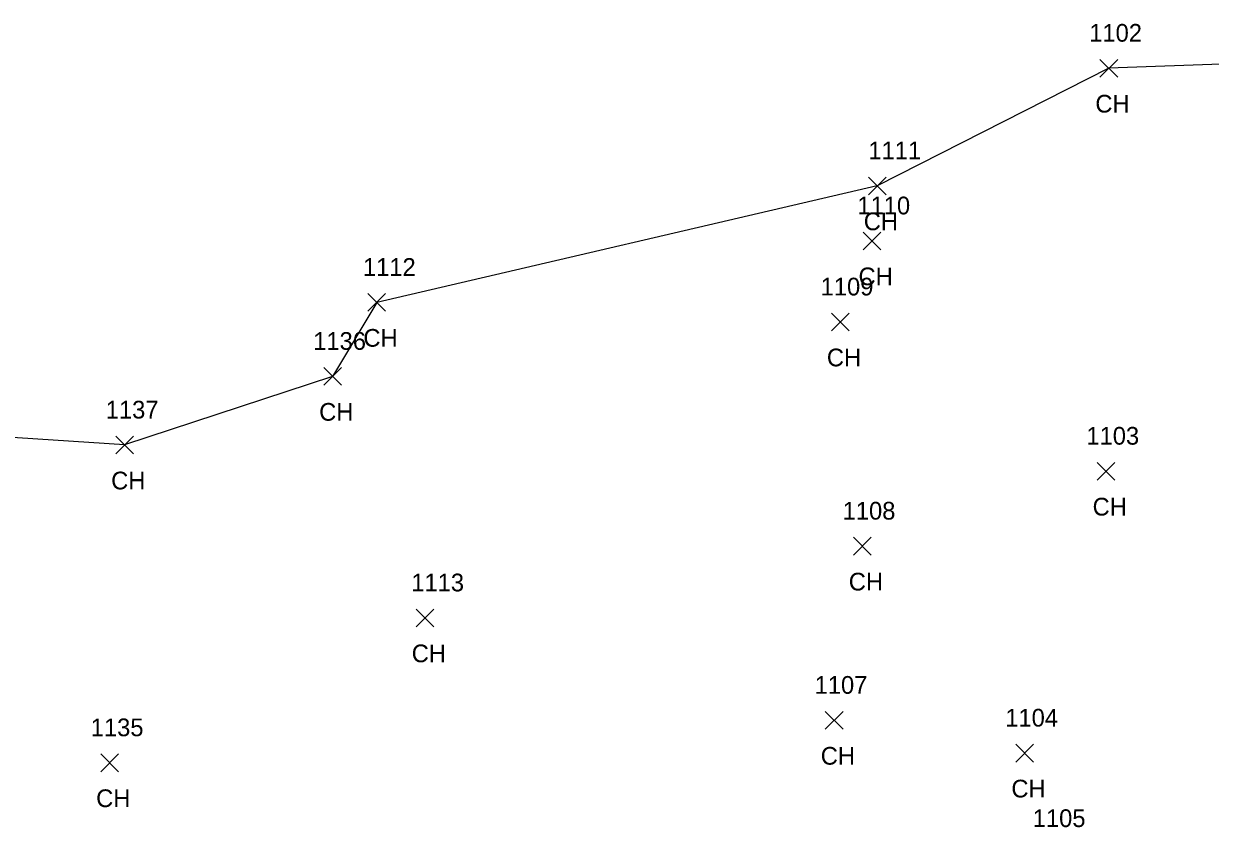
# Model space of a CAD drawing. Extents: x 1715662 to 1717487, y 887396 to 890004.
# Drawn here: x 1717104.2 to 1717238, y 888287.1 to 888377.8 of the extents above; entities that cross this region are included whole.
import ezdxf

# ---------------------------------------------------------------- set-up
doc = ezdxf.new("R2010")
doc.units = 0
for name, color, linetype in [('L_A', 7, 'Continuous'), ('L_I', 7, 'Continuous'), ('L_TIC', 7, 'Continuous'), ('LSOGP', 7, 'Continuous')]:
    doc.layers.add(name, color=color, linetype=linetype)

msp = doc.modelspace()

# ---------------------------------------------------------------- linework, layer by layer
at = {"layer": 'L_TIC'}
for points in [[(1717225.58, 888371.74), (1717227.58, 888373.74)], [(1717227.58, 888371.74), (1717225.58, 888373.74)], [(1717199.46, 888358.46), (1717201.46, 888360.46)], [(1717201.46, 888358.46), (1717199.46, 888360.46)], [(1717198.86, 888352.25), (1717200.86, 888354.25)], [(1717200.86, 888352.25), (1717198.86, 888354.25)], [(1717143.02, 888345.31), (1717145.02, 888347.31)], [(1717145.02, 888345.31), (1717143.02, 888347.31)], [(1717195.3, 888343.1), (1717197.3, 888345.1)], [(1717197.3, 888343.1), (1717195.3, 888345.1)], [(1717138.03, 888336.96), (1717140.03, 888338.96)], [(1717140.03, 888336.96), (1717138.03, 888338.96)], [(1717114.57, 888329.21), (1717116.57, 888331.21)], [(1717116.57, 888329.21), (1717114.57, 888331.21)], [(1717225.26, 888326.26), (1717227.26, 888328.26)], [(1717227.26, 888326.26), (1717225.26, 888328.26)], [(1717197.77, 888317.8), (1717199.77, 888319.8)], [(1717199.77, 888317.8), (1717197.77, 888319.8)], [(1717148.47, 888309.7), (1717150.47, 888311.7)], [(1717150.47, 888309.7), (1717148.47, 888311.7)], [(1717194.6, 888298.14), (1717196.6, 888300.14)], [(1717196.6, 888298.14), (1717194.6, 888300.14)], [(1717216.1, 888294.44), (1717218.1, 888296.44)], [(1717218.1, 888294.44), (1717216.1, 888296.44)], [(1717112.89, 888293.35), (1717114.89, 888295.35)], [(1717114.89, 888293.35), (1717112.89, 888295.35)]]:
    msp.add_lwpolyline(points, dxfattribs=at)
at = {"layer": 'LSOGP'}
msp.add_lwpolyline([(1717397.44, 888368.91), (1717347.56, 888372.82), (1717313.58, 888368.41), (1717284.61, 888374.82), (1717226.58, 888372.74), (1717200.46, 888359.46), (1717144.02, 888346.31), (1717139.03, 888337.96), (1717115.57, 888330.22), (1717057.48, 888334.02)], dxfattribs=at)

# ---------------------------------------------------------------- texts
at = {"layer": 'L_A'}
for p in [(1717225.06, 888367.74), (1717198.94, 888354.46), (1717198.35, 888348.25), (1717142.51, 888341.31), (1717194.78, 888339.1), (1717137.52, 888332.96), (1717114.06, 888325.21), (1717224.75, 888322.26), (1717197.25, 888313.8), (1717147.96, 888305.7), (1717194.09, 888294.14), (1717215.59, 888290.44), (1717112.37, 888289.35)]:
    msp.add_text('CH', height=2, dxfattribs=at).set_placement(p)
at = {"layer": 'L_I'}
for s, p in [('1102', (1717224.37, 888375.74)), ('1111', (1717199.46, 888362.46)), ('1110', (1717198.22, 888356.25)), ('1112', (1717142.46, 888349.31)), ('1109', (1717194.08, 888347.1)), ('1136', (1717136.85, 888340.96)), ('1137', (1717113.45, 888333.21)), ('1103', (1717224.05, 888330.26)), ('1108', (1717196.56, 888321.8)), ('1113', (1717147.91, 888313.7)), ('1107', (1717193.4, 888302.14)), ('1104', (1717214.9, 888298.44)), ('1135', (1717111.76, 888297.35)), ('1105', (1717218, 888287.1))]:
    msp.add_text(s, height=2, dxfattribs=at).set_placement(p)

doc.saveas('drawing.dxf')
